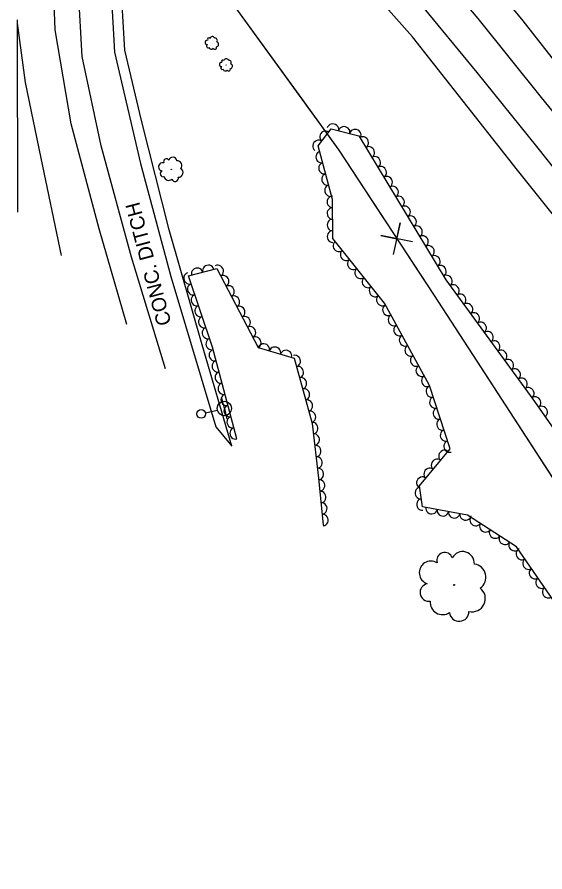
# Model space of a CAD drawing. Extents: x 1722896 to 1754269, y 648279 to 666297.
# Drawn here: x 1740193.1 to 1740375.8, y 648279.3 to 648575 of the extents above; entities that cross this region are included whole.
import ezdxf

# ---------------------------------------------------------------- set-up
doc = ezdxf.new("R2010")
doc.units = 0
for name, color, linetype in [('DESIGN - CENTERLINE - Proposed', 7, 'Continuous'), ('DESIGN - CENTERLINE - Proposed Text', 7, 'Continuous'), ('SURVEY - CENTERLINE - Preliminary Text', 7, 'Continuous'), ('SURVEY - CONTOURS - Intermediate with optional Text', 7, 'Continuous'), ('SURVEY - DTM - Breaklines', 7, 'Continuous'), ('SURVEY - VEGETATION - Features with Text', 7, 'Continuous')]:
    doc.layers.add(name, color=color, linetype=linetype)

msp = doc.modelspace()

# ---------------------------------------------------------------- linework, layer by layer
at = {"layer": 'DESIGN - CENTERLINE - Proposed'}
msp.add_lwpolyline([(1740219.74, 648690.26), (1740226.87, 648562.83), (1740235.81, 648524.35), (1740246.38, 648485.24), (1740261.89, 648433.29), (1740267.46, 648426.57), (1740257.15, 648461.58), (1740245.81, 648501.41), (1740236.24, 648539.23), (1740230.47, 648563.56), (1740227.25, 648616.73), (1740223.58, 648686.16)], dxfattribs=at)
at = {"layer": 'DESIGN - CENTERLINE - Proposed Text'}
for points in [[(1740248.94, 648649.18), (1740257.94, 648615.28), (1740268.49, 648578.48), (1740304.48, 648528.99), (1740337.47, 648478.65), (1740400.1, 648382.34), (1740465.26, 648288.33)], [(1740266.49, 648585.45), (1740268.49, 648578.48), (1740291.51, 648546.82)], [(1740291.51, 648546.82), (1740304.48, 648528.99), (1740319.8, 648505.61)], [(1740329.97, 648497.21), (1740318.95, 648499.43), (1740324.49, 648498.28), (1740325.64, 648503.82), (1740323.28, 648492.82)], [(1740328.63, 648492.14), (1740337.47, 648478.65), (1740353.97, 648453.28)], [(1740353.97, 648453.28), (1740381.23, 648411.36)]]:
    msp.add_lwpolyline(points, dxfattribs=at)
at = {"layer": 'SURVEY - CENTERLINE - Preliminary Text'}
for points in [[(1740231.11, 648468.69), (1740221.49, 648501.74), (1740211.87, 648538.06), (1740206.27, 648570.56), (1740205.42, 648595.04), (1740204.54, 648635.93), (1740203.54, 648677.54), (1740201.25, 648709.37)], [(1740252.69, 648706.85), (1740279.19, 648677.36), (1740301.71, 648652.28), (1740322.54, 648628.19), (1740346.17, 648600.58), (1740368.14, 648573.69), (1740389.53, 648546.48), (1740409.51, 648520.02), (1740425.81, 648497.3), (1740446.35, 648468.04), (1740461.27, 648446.09), (1740479.89, 648418.36), (1740498.72, 648390.62), (1740515.91, 648363.69), (1740534.1, 648335.64), (1740552.27, 648308.08)], [(1740244.48, 648453.37), (1740232.7, 648492), (1740222.21, 648530.45), (1740215.66, 648561.38), (1740214.41, 648584.07), (1740213.72, 648622.42), (1740213.26, 648657.44), (1740210.11, 648699.64)], [(1740551.03, 648307.49), (1740526.38, 648343.41), (1740501.12, 648379.34), (1740477.85, 648412.21), (1740452.27, 648447.82), (1740426.98, 648481.38), (1740402.03, 648513.5), (1740374.63, 648547.18), (1740352.66, 648574.5), (1740320.53, 648612.48), (1740290.67, 648647.29), (1740261.01, 648680.21), (1740253.17, 648688.78)], [(1740537.77, 648305.9), (1740521.41, 648329.78), (1740505.85, 648352.04), (1740482.12, 648386.29), (1740462.03, 648414.4), (1740437.77, 648446.26), (1740417.77, 648473.32), (1740396.66, 648500.52), (1740373.02, 648530.18), (1740352.34, 648555.82), (1740312.41, 648604.35), (1740276.9, 648645.09), (1740255.77, 648669.16)], [(1740527.26, 648300.78), (1740509.91, 648325.88), (1740478.47, 648371.65), (1740441.8, 648422.63), (1740415.33, 648458.71), (1740398.92, 648481.27), (1740366.28, 648522), (1740329.92, 648568.12), (1740294.69, 648607.92), (1740269.41, 648637.2), (1740254.25, 648651.98)], [(1740193.14, 648574.06), (1740193.13, 648572.86), (1740193.31, 648507.48)], [(1740193.13, 648572.86), (1740195.97, 648552.41), (1740201.33, 648526.14), (1740208.42, 648492.48)]]:
    msp.add_lwpolyline(points, dxfattribs=at)
at = {"layer": 'SURVEY - DTM - Breaklines'}
for p, q in [((1740264.85, 648439.62), (1740263.99, 648443.27)), ((1740264.85, 648439.62), (1740265.71, 648435.97)), ((1740258.28, 648438.07), (1740262.42, 648439.04))]:
    msp.add_line(p, q, dxfattribs=at)
for centre, radius in [((1740264.85, 648439.62), 2.5), ((1740256.82, 648437.73), 1.5)]:
    msp.add_circle(centre, radius, dxfattribs=at)
at = {"layer": 'SURVEY - VEGETATION - Features with Text'}
for points in [[(1740437.08, 648279.34), (1740412.07, 648318.14), (1740386.91, 648361.39), (1740365.96, 648391.81), (1740348.96, 648402.77), (1740333.41, 648405.59), (1740332.34, 648412.86), (1740342.98, 648425.66), (1740335.89, 648447.51), (1740320.23, 648476.1), (1740302.34, 648498.41), (1740302.29, 648511.89), (1740297.37, 648530.44), (1740301.8, 648536.31), (1740311.44, 648533.97), (1740341.54, 648484.11), (1740371.61, 648442.88), (1740397.82, 648405.53), (1740420.18, 648373.62), (1740443.12, 648333.34), (1740460.04, 648317.42), (1740470.95, 648299.64), (1740479.27, 648289.66)], [(1740269.17, 648429.07), (1740260.73, 648460.87), (1740252.43, 648485.52), (1740262.21, 648488.08), (1740276.57, 648460.68), (1740289.04, 648457.06), (1740295.2, 648434.43), (1740297.48, 648415.47), (1740299.08, 648399.23)]]:
    msp.add_lwpolyline(points, dxfattribs=at)
for centre, radius in [((1740260.62, 648565.99), 0.0266), ((1740265.48, 648558.4), 0.0255), ((1740246.51, 648522.34), 0.0492), ((1740344.35, 648378.59), 0.141)]:
    msp.add_circle(centre, radius, dxfattribs=at)
for centre, radius, start, end in [((1740258.93, 648566.22), 0.76, 78.3365, 271.7562), ((1740259.5, 648567.28), 0.523, 38.3158, 217.0615), ((1740260.67, 648567.51), 0.762, 16.1997, 172.9886), ((1740261.59, 648566.88), 0.868, 325.2524, 102.7767), ((1740259.25, 648564.96), 0.578, 120.9552, 298.2743), ((1740260.31, 648564.68), 0.819, 196.2422, 323.0879), ((1740261.53, 648564.47), 0.636, 206.4011, 21.4014), ((1740262.03, 648565.56), 0.862, 276.1482, 71.9867), ((1740265.53, 648559.86), 0.732, 16.0458, 172.8347), ((1740263.86, 648558.62), 0.73, 78.1826, 271.6023), ((1740264.16, 648557.42), 0.556, 120.8013, 298.1204), ((1740264.41, 648559.64), 0.502, 38.1619, 216.9076), ((1740266.41, 648559.25), 0.834, 325.0985, 102.6227), ((1740266.84, 648557.99), 0.828, 275.9943, 71.8328), ((1740265.18, 648557.15), 0.787, 196.0883, 322.934), ((1740266.35, 648556.94), 0.611, 206.2472, 21.2475), ((1740244.8, 648525), 0.968, 29.8952, 208.6408), ((1740247, 648525.11), 1.41, 7.7791, 164.568), ((1740248.52, 648523.7), 1.61, 316.8318, 94.356), ((1740243.47, 648523.22), 1.41, 69.9159, 263.3356), ((1740248.98, 648521.17), 1.6, 267.7276, 63.5661), ((1740243.71, 648520.83), 1.07, 112.5346, 289.8537), ((1740245.58, 648520.03), 1.52, 187.8216, 314.6673), ((1740247.77, 648519.31), 1.18, 197.9805, 12.9808), ((1740341.11, 648387.06), 2.77, 18.1774, 196.923), ((1740347.34, 648386.08), 4.04, 356.0612, 152.8501), ((1740336.34, 648382.83), 4.03, 58.1981, 251.6177), ((1740350.78, 648381.25), 4.6, 305.114, 82.6382), ((1740335.64, 648375.99), 3.07, 100.8167, 278.1359), ((1740350.6, 648373.89), 4.57, 256.0098, 51.8483), ((1740340.41, 648372.66), 4.35, 176.1038, 302.9494), ((1740346.13, 648369.38), 3.37, 186.2627, 1.263)]:
    msp.add_arc(centre, radius, start, end, dxfattribs=at)
for centre, major_axis in [((1740302.43, 648536.16), (1.94, -0.47)), ((1740306.32, 648535.21), (1.94, -0.47)), ((1740299.78, 648533.63), (1.2, 1.6)), ((1740310.2, 648534.27), (1.94, -0.47)), ((1740297.37, 648530.44), (1.2, 1.6)), ((1740312.85, 648531.63), (1.03, -1.71)), ((1740298.4, 648526.58), (-0.51, 1.93)), ((1740314.92, 648528.21), (1.03, -1.71)), ((1740316.98, 648524.79), (1.03, -1.71)), ((1740299.42, 648522.71), (-0.51, 1.93)), ((1740319.05, 648521.36), (1.03, -1.71)), ((1740300.45, 648518.84), (-0.51, 1.93)), ((1740321.12, 648517.94), (1.03, -1.71)), ((1740301.48, 648514.98), (-0.51, 1.93)), ((1740323.19, 648514.51), (1.03, -1.71)), ((1740325.25, 648511.09), (1.03, -1.71)), ((1740302.3, 648511.08), (-0.01, 2)), ((1740302.31, 648507.08), (-0.01, 2)), ((1740327.32, 648507.66), (1.03, -1.71)), ((1740302.32, 648503.08), (-0.01, 2)), ((1740329.39, 648504.24), (1.03, -1.71)), ((1740331.45, 648500.81), (1.03, -1.71)), ((1740302.33, 648499.08), (-0.01, 2)), ((1740333.52, 648497.39), (1.03, -1.71)), ((1740304.42, 648495.82), (-1.25, 1.56)), ((1740335.59, 648493.97), (1.03, -1.71)), ((1740306.92, 648492.7), (-1.25, 1.56)), ((1740337.66, 648490.54), (1.03, -1.71)), ((1740309.42, 648489.58), (-1.25, 1.56)), ((1740255.42, 648486.3), (1.93, 0.51)), ((1740259.29, 648487.31), (1.93, 0.51)), ((1740262.66, 648487.21), (0.93, -1.77)), ((1740311.93, 648486.46), (-1.25, 1.56)), ((1740339.72, 648487.12), (1.03, -1.71)), ((1740252.72, 648484.65), (-0.64, 1.9)), ((1740264.52, 648483.67), (0.93, -1.77)), ((1740314.43, 648483.34), (-1.25, 1.56)), ((1740341.83, 648483.72), (1.18, -1.62)), ((1740253.99, 648480.86), (-0.64, 1.9)), ((1740266.38, 648480.12), (0.93, -1.77)), ((1740316.93, 648480.22), (-1.25, 1.56)), ((1740344.18, 648480.48), (1.18, -1.62)), ((1740255.27, 648477.07), (-0.64, 1.9)), ((1740268.23, 648476.58), (0.93, -1.77)), ((1740319.44, 648477.1), (-1.25, 1.56)), ((1740346.54, 648477.25), (1.18, -1.62)), ((1740256.55, 648473.28), (-0.64, 1.9)), ((1740270.09, 648473.04), (0.93, -1.77)), ((1740321.54, 648473.71), (-0.96, 1.75)), ((1740348.9, 648474.02), (1.18, -1.62)), ((1740323.46, 648470.2), (-0.96, 1.75)), ((1740351.25, 648470.79), (1.18, -1.62)), ((1740257.82, 648469.49), (-0.64, 1.9)), ((1740271.95, 648469.5), (0.93, -1.77)), ((1740353.61, 648467.56), (1.18, -1.62)), ((1740259.1, 648465.7), (-0.64, 1.9)), ((1740273.81, 648465.95), (0.93, -1.77)), ((1740325.38, 648466.69), (-0.96, 1.75)), ((1740355.97, 648464.32), (1.18, -1.62)), ((1740260.38, 648461.91), (-0.64, 1.9)), ((1740275.66, 648462.41), (0.93, -1.77)), ((1740327.31, 648463.19), (-0.96, 1.75)), ((1740358.32, 648461.09), (1.18, -1.62)), ((1740278.53, 648460.11), (1.92, -0.56)), ((1740282.38, 648458.99), (1.92, -0.56)), ((1740329.23, 648459.68), (-0.96, 1.75)), ((1740360.68, 648457.86), (1.18, -1.62)), ((1740261.47, 648458.06), (-0.51, 1.93)), ((1740286.22, 648457.88), (1.92, -0.56)), ((1740289.32, 648456.04), (0.53, -1.93)), ((1740331.15, 648456.17), (-0.96, 1.75)), ((1740262.5, 648454.2), (-0.51, 1.93)), ((1740290.37, 648452.18), (0.53, -1.93)), ((1740333.07, 648452.66), (-0.96, 1.75)), ((1740363.04, 648454.63), (1.18, -1.62)), ((1740263.52, 648450.33), (-0.51, 1.93)), ((1740365.39, 648451.4), (1.18, -1.62)), ((1740264.55, 648446.47), (-0.51, 1.93)), ((1740291.42, 648448.32), (0.53, -1.93)), ((1740334.99, 648449.15), (-0.96, 1.75)), ((1740367.75, 648448.17), (1.18, -1.62)), ((1740292.47, 648444.46), (0.53, -1.93)), ((1740336.55, 648445.49), (-0.62, 1.9)), ((1740370.11, 648444.93), (1.18, -1.62)), ((1740265.58, 648442.6), (-0.51, 1.93)), ((1740293.52, 648440.6), (0.53, -1.93)), ((1740337.78, 648441.68), (-0.62, 1.9)), ((1740372.44, 648441.69), (1.15, -1.64)), ((1740266.6, 648438.73), (-0.51, 1.93)), ((1740339.02, 648437.88), (-0.62, 1.9)), ((1740374.74, 648438.41), (1.15, -1.64)), ((1740267.63, 648434.87), (-0.51, 1.93)), ((1740294.57, 648436.74), (0.53, -1.93)), ((1740295.39, 648432.83), (0.24, -1.99)), ((1740340.25, 648434.07), (-0.62, 1.9)), ((1740268.66, 648431), (-0.51, 1.93)), ((1740295.87, 648428.86), (0.24, -1.99)), ((1740341.48, 648430.27), (-0.62, 1.9)), ((1740342.72, 648426.46), (-0.62, 1.9)), ((1740296.35, 648424.89), (0.24, -1.99)), ((1740340.96, 648423.23), (1.28, 1.54)), ((1740296.82, 648420.92), (0.24, -1.99)), ((1740338.4, 648420.16), (1.28, 1.54)), ((1740297.3, 648416.95), (0.24, -1.99)), ((1740335.85, 648417.08), (1.28, 1.54)), ((1740333.29, 648414), (1.28, 1.54)), ((1740297.73, 648412.97), (0.2, -1.99)), ((1740298.12, 648408.99), (0.2, -1.99)), ((1740332.71, 648410.37), (-0.29, 1.98)), ((1740298.51, 648405.01), (0.2, -1.99)), ((1740333.29, 648406.42), (-0.29, 1.98)), ((1740336.53, 648405.03), (-1.97, 0.36)), ((1740340.46, 648404.31), (-1.97, 0.36)), ((1740344.4, 648403.6), (-1.97, 0.36)), ((1740298.9, 648401.03), (0.2, -1.99)), ((1740348.33, 648402.89), (-1.97, 0.36)), ((1740351.79, 648400.95), (-1.68, 1.08)), ((1740355.15, 648398.78), (-1.68, 1.08)), ((1740358.51, 648396.62), (-1.68, 1.08)), ((1740361.87, 648394.45), (-1.68, 1.08)), ((1740365.23, 648392.28), (-1.68, 1.08)), ((1740367.74, 648389.23), (-1.13, 1.65)), ((1740370.01, 648385.94), (-1.13, 1.65)), ((1740372.28, 648382.64), (-1.13, 1.65)), ((1740374.55, 648379.35), (-1.13, 1.65)), ((1740376.81, 648376.05), (-1.13, 1.65))]:
    msp.add_ellipse(centre, major_axis=major_axis, ratio=0.940188, start_param=0, end_param=3.141593, dxfattribs=at)

# ---------------------------------------------------------------- texts
at = {"layer": 'SURVEY - CONTOURS - Intermediate with optional Text'}
msp.add_text('CONC. DITCH', height=5, rotation=104.8103, dxfattribs=at).set_placement((1740246.57, 648469.01))

doc.saveas('drawing.dxf')
